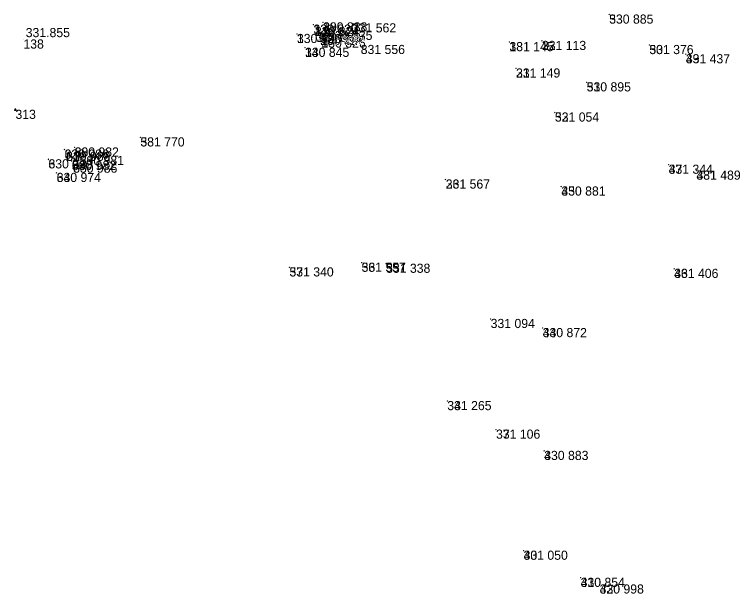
# Model space of a CAD drawing. Extents: x -829398 to -819400, y -1074439 to -1067977.
# Drawn here: x -824591.9 to -824498.1, y -1070073.7 to -1069997.7 of the extents above; entities that cross this region are included whole.
import ezdxf

# ---------------------------------------------------------------- set-up
doc = ezdxf.new("R2010")
doc.units = 0
for name, color, linetype in [('Vrstva 60', 7, 'Continuous'), ('Vrstva 61', 7, 'Continuous'), ('Čísla bodů_doměření_2012', 7, 'Continuous')]:
    doc.layers.add(name, color=color, linetype=linetype)

# ---------------------------------------------------------------- blocks, each defined once
blk = doc.blocks.new('BOD')
at = {"layer": 'Čísla bodů_doměření_2012'}
for p, q in [((-0.15, 0), (0.15, 0)), ((0, -0.15), (0, 0.15))]:
    blk.add_line(p, q, dxfattribs=at)

msp = doc.modelspace()

# ---------------------------------------------------------------- linework, layer by layer
at = {"layer": 'Vrstva 60'}
for p, q in [((-824513.904, -1069997.799), (-824513.848, -1069997.744)), ((-824513.848, -1069997.799), (-824513.904, -1069997.744)), ((-824513.876, -1069997.771), (-824513.876, -1069997.771)), ((-824551.404, -1069998.819), (-824551.348, -1069998.765)), ((-824551.348, -1069998.819), (-824551.404, -1069998.765)), ((-824551.376, -1069998.792), (-824551.376, -1069998.792)), ((-824547.628, -1069998.947), (-824547.574, -1069998.891)), ((-824547.574, -1069998.947), (-824547.628, -1069998.891)), ((-824547.601, -1069998.919), (-824547.601, -1069998.919)), ((-824552.669, -1069999.119), (-824552.615, -1069999.063)), ((-824552.615, -1069999.119), (-824552.669, -1069999.063)), ((-824552.642, -1069999.091), (-824552.642, -1069999.091)), ((-824552.478, -1069999.423), (-824552.424, -1069999.367)), ((-824552.424, -1069999.423), (-824552.478, -1069999.367)), ((-824552.451, -1069999.395), (-824552.451, -1069999.395)), ((-824554.833, -1070000.343), (-824554.777, -1070000.288)), ((-824554.777, -1070000.343), (-824554.833, -1070000.288)), ((-824554.805, -1070000.315), (-824554.805, -1070000.315)), ((-824552.272, -1070000.21), (-824552.216, -1070000.154)), ((-824552.216, -1070000.21), (-824552.272, -1070000.154)), ((-824552.244, -1070000.182), (-824552.244, -1070000.182)), ((-824551.796, -1070000.599), (-824551.741, -1070000.543)), ((-824551.741, -1070000.599), (-824551.796, -1070000.543)), ((-824551.768, -1070000.571), (-824551.768, -1070000.571)), ((-824550.733, -1069999.934), (-824550.679, -1069999.88)), ((-824550.679, -1069999.934), (-824550.733, -1069999.88)), ((-824550.706, -1069999.907), (-824550.706, -1069999.907)), ((-824590.662, -1070001.041), (-824590.662, -1070001.041)), ((-824551.625, -1070000.943), (-824551.571, -1070000.887)), ((-824551.571, -1070000.943), (-824551.625, -1070000.887)), ((-824551.598, -1070000.915), (-824551.598, -1070000.915)), ((-824546.471, -1070001.782), (-824546.417, -1070001.727)), ((-824546.417, -1070001.782), (-824546.471, -1070001.727)), ((-824526.981, -1070001.407), (-824526.926, -1070001.352)), ((-824526.926, -1070001.407), (-824526.981, -1070001.352)), ((-824526.953, -1070001.379), (-824526.953, -1070001.379)), ((-824522.72, -1070001.257), (-824522.665, -1070001.201)), ((-824522.665, -1070001.257), (-824522.72, -1070001.201)), ((-824522.692, -1070001.229), (-824522.692, -1070001.229)), ((-824553.774, -1070002.16), (-824553.718, -1070002.105)), ((-824553.718, -1070002.16), (-824553.774, -1070002.105)), ((-824553.746, -1070002.133), (-824553.746, -1070002.133)), ((-824546.444, -1070001.755), (-824546.444, -1070001.755)), ((-824508.633, -1070001.792), (-824508.579, -1070001.737)), ((-824508.579, -1070001.792), (-824508.633, -1070001.737)), ((-824508.606, -1070001.764), (-824508.606, -1070001.764)), ((-824503.853, -1070003.003), (-824503.797, -1070002.948)), ((-824503.797, -1070003.003), (-824503.853, -1070002.948)), ((-824503.825, -1070002.975), (-824503.825, -1070002.975)), ((-824526.113, -1070004.866), (-824526.059, -1070004.811)), ((-824526.059, -1070004.866), (-824526.113, -1070004.811)), ((-824526.086, -1070004.838), (-824526.086, -1070004.838)), ((-824516.85, -1070006.684), (-824516.794, -1070006.63)), ((-824516.794, -1070006.684), (-824516.85, -1070006.63)), ((-824516.822, -1070006.657), (-824516.822, -1070006.657)), ((-824521.019, -1070010.645), (-824520.964, -1070010.59)), ((-824520.964, -1070010.645), (-824521.019, -1070010.59)), ((-824520.991, -1070010.617), (-824520.991, -1070010.617)), ((-824575.36, -1070013.907), (-824575.304, -1070013.852)), ((-824575.304, -1070013.907), (-824575.36, -1070013.852)), ((-824575.332, -1070013.879), (-824575.332, -1070013.879)), ((-824585.297, -1070015.508), (-824585.242, -1070015.453)), ((-824585.242, -1070015.508), (-824585.297, -1070015.453)), ((-824585.269, -1070015.48), (-824585.269, -1070015.48)), ((-824585.086, -1070015.798), (-824585.03, -1070015.742)), ((-824585.03, -1070015.798), (-824585.086, -1070015.742)), ((-824585.058, -1070015.77), (-824585.058, -1070015.77)), ((-824583.978, -1070015.231), (-824583.924, -1070015.176)), ((-824583.924, -1070015.231), (-824583.978, -1070015.176)), ((-824583.951, -1070015.204), (-824583.951, -1070015.204)), ((-824587.407, -1070016.782), (-824587.351, -1070016.727)), ((-824587.351, -1070016.782), (-824587.407, -1070016.727)), ((-824583.312, -1070016.335), (-824583.257, -1070016.279)), ((-824583.257, -1070016.335), (-824583.312, -1070016.279)), ((-824583.284, -1070016.307), (-824583.284, -1070016.307)), ((-824587.379, -1070016.755), (-824587.379, -1070016.755)), ((-824584.346, -1070017), (-824584.292, -1070016.945)), ((-824584.292, -1070017), (-824584.346, -1070016.945)), ((-824584.319, -1070016.972), (-824584.319, -1070016.972)), ((-824584.177, -1070017.348), (-824584.123, -1070017.293)), ((-824584.123, -1070017.348), (-824584.177, -1070017.293)), ((-824584.15, -1070017.32), (-824584.15, -1070017.32)), ((-824506.103, -1070017.488), (-824506.047, -1070017.433)), ((-824506.047, -1070017.488), (-824506.103, -1070017.433)), ((-824506.075, -1070017.461), (-824506.075, -1070017.461)), ((-824586.329, -1070018.568), (-824586.275, -1070018.512)), ((-824586.275, -1070018.568), (-824586.329, -1070018.512)), ((-824586.302, -1070018.54), (-824586.302, -1070018.54)), ((-824502.464, -1070018.268), (-824502.409, -1070018.212)), ((-824502.409, -1070018.268), (-824502.464, -1070018.212)), ((-824502.436, -1070018.24), (-824502.436, -1070018.24)), ((-824535.324, -1070019.434), (-824535.269, -1070019.38)), ((-824535.269, -1070019.434), (-824535.324, -1070019.38)), ((-824535.296, -1070019.407), (-824535.296, -1070019.407)), ((-824520.174, -1070020.35), (-824520.118, -1070020.295)), ((-824520.118, -1070020.35), (-824520.174, -1070020.295)), ((-824520.146, -1070020.322), (-824520.146, -1070020.322)), ((-824546.358, -1070030.346), (-824546.304, -1070030.291)), ((-824546.304, -1070030.346), (-824546.358, -1070030.291)), ((-824546.331, -1070030.318), (-824546.331, -1070030.318)), ((-824543.145, -1070030.477), (-824543.091, -1070030.421)), ((-824543.091, -1070030.477), (-824543.145, -1070030.421)), ((-824543.118, -1070030.449), (-824543.118, -1070030.449)), ((-824555.816, -1070030.958), (-824555.76, -1070030.902)), ((-824555.76, -1070030.958), (-824555.816, -1070030.902)), ((-824555.788, -1070030.93), (-824555.788, -1070030.93)), ((-824505.38, -1070031.152), (-824505.326, -1070031.097)), ((-824505.326, -1070031.152), (-824505.38, -1070031.097)), ((-824505.353, -1070031.124), (-824505.353, -1070031.124)), ((-824529.442, -1070037.72), (-824529.387, -1070037.664)), ((-824529.387, -1070037.72), (-824529.442, -1070037.664)), ((-824529.414, -1070037.692), (-824529.414, -1070037.692)), ((-824522.618, -1070038.917), (-824522.562, -1070038.862)), ((-824522.562, -1070038.917), (-824522.618, -1070038.862)), ((-824522.59, -1070038.889), (-824522.59, -1070038.889)), ((-824535.125, -1070048.489), (-824535.071, -1070048.434)), ((-824535.071, -1070048.489), (-824535.125, -1070048.434)), ((-824535.098, -1070048.462), (-824535.098, -1070048.462)), ((-824528.735, -1070052.234), (-824528.679, -1070052.178)), ((-824528.679, -1070052.234), (-824528.735, -1070052.178)), ((-824528.707, -1070052.206), (-824528.707, -1070052.206)), ((-824522.417, -1070055.028), (-824522.363, -1070054.972)), ((-824522.363, -1070055.028), (-824522.417, -1070054.972)), ((-824522.39, -1070055), (-824522.39, -1070055)), ((-824525.123, -1070068.113), (-824525.069, -1070068.058)), ((-824525.069, -1070068.113), (-824525.123, -1070068.058)), ((-824525.096, -1070068.085), (-824525.096, -1070068.085)), ((-824517.643, -1070071.671), (-824517.588, -1070071.615)), ((-824517.588, -1070071.671), (-824517.643, -1070071.615)), ((-824517.615, -1070071.643), (-824517.615, -1070071.643)), ((-824515.152, -1070072.545), (-824515.098, -1070072.489)), ((-824515.098, -1070072.545), (-824515.152, -1070072.489)), ((-824515.125, -1070072.517), (-824515.125, -1070072.517))]:
    msp.add_line(p, q, dxfattribs=at)

# ---------------------------------------------------------------- block references
msp.add_blockref('BOD', (-824591.708, -1070010.265), dxfattribs=at)

# ---------------------------------------------------------------- texts
for s, p in [('53', (-824513.876, -1069998.971)), ('10', (-824551.376, -1069999.992)), ('7', (-824547.601, -1070000.119)), ('12', (-824552.642, -1070000.291)), ('11', (-824552.451, -1070000.595)), ('13', (-824554.805, -1070001.515)), ('17', (-824552.244, -1070001.382)), ('16', (-824551.768, -1070001.771)), ('9', (-824550.706, -1070001.107)), ('138', (-824590.662, -1070002.241)), ('15', (-824551.598, -1070002.115)), ('18', (-824526.953, -1070002.579)), ('22', (-824522.692, -1070002.429)), ('14', (-824553.746, -1070003.333)), ('8', (-824546.444, -1070002.955)), ('50', (-824508.606, -1070002.964)), ('49', (-824503.825, -1070004.175)), ('21', (-824526.086, -1070006.038)), ('51', (-824516.822, -1070007.857)), ('313', (-824591.708, -1070011.465)), ('52', (-824520.991, -1070011.817)), ('58', (-824575.332, -1070015.079)), ('62', (-824585.269, -1070016.68)), ('61', (-824585.058, -1070016.97)), ('60', (-824583.951, -1070016.404)), ('63', (-824587.379, -1070017.955)), ('59', (-824583.284, -1070017.507)), ('66', (-824584.319, -1070018.172)), ('65', (-824584.15, -1070018.52)), ('47', (-824506.075, -1070018.661)), ('64', (-824586.302, -1070019.74)), ('48', (-824502.436, -1070019.44)), ('26', (-824535.296, -1070020.607)), ('45', (-824520.146, -1070021.522)), ('56', (-824546.331, -1070031.518)), ('55', (-824543.118, -1070031.649)), ('57', (-824555.788, -1070032.13)), ('46', (-824505.353, -1070032.324)), ('33', (-824529.414, -1070038.892)), ('44', (-824522.59, -1070040.089)), ('34', (-824535.098, -1070049.662)), ('37', (-824528.707, -1070053.406)), ('43', (-824522.39, -1070056.2)), ('40', (-824525.096, -1070069.285)), ('41', (-824517.615, -1070072.843)), ('42', (-824515.125, -1070073.717))]:
    msp.add_text(s, height=1.2, dxfattribs=at).set_placement(p)
at = {"layer": 'Vrstva 61'}
for s, p in [('330 885', (-824513.876, -1069998.971)), ('330 838', (-824551.376, -1069999.992)), ('331 562', (-824547.601, -1070000.119)), ('331.855', (-824590.362, -1070000.741)), ('330 820', (-824552.642, -1070000.291)), ('330 824', (-824552.451, -1070000.595)), ('330 836', (-824554.805, -1070001.515)), ('329 838', (-824552.244, -1070001.382)), ('330 827', (-824551.768, -1070001.771)), ('330 835', (-824550.706, -1070001.107)), ('330 826', (-824551.598, -1070002.115)), ('331 145', (-824526.953, -1070002.579)), ('331 113', (-824522.692, -1070002.429)), ('330 845', (-824553.746, -1070003.333)), ('331 556', (-824546.444, -1070002.955)), ('331 376', (-824508.606, -1070002.964)), ('331 437', (-824503.825, -1070004.175)), ('331 149', (-824526.086, -1070006.038)), ('330 895', (-824516.822, -1070007.857)), ('331 054', (-824520.991, -1070011.817)), ('331 770', (-824575.332, -1070015.079)), ('330 986', (-824585.269, -1070016.68)), ('330 989', (-824585.058, -1070016.97)), ('330 982', (-824583.951, -1070016.404)), ('330 979', (-824587.379, -1070017.955)), ('330 981', (-824583.284, -1070017.507)), ('330 982', (-824584.319, -1070018.172)), ('330 986', (-824584.15, -1070018.52)), ('331 344', (-824506.075, -1070018.661)), ('330 974', (-824586.302, -1070019.74)), ('331 489', (-824502.436, -1070019.44)), ('331 567', (-824535.296, -1070020.607)), ('330 881', (-824520.146, -1070021.522)), ('331 557', (-824546.331, -1070031.518)), ('331 338', (-824543.118, -1070031.649)), ('331 340', (-824555.788, -1070032.13)), ('331 406', (-824505.353, -1070032.324)), ('331 094', (-824529.414, -1070038.892)), ('330 872', (-824522.59, -1070040.089)), ('331 265', (-824535.098, -1070049.662)), ('331 106', (-824528.707, -1070053.406)), ('330 883', (-824522.39, -1070056.2)), ('331 050', (-824525.096, -1070069.285)), ('330 854', (-824517.615, -1070072.843)), ('330 998', (-824515.125, -1070073.717))]:
    msp.add_text(s, height=1.2, dxfattribs=at).set_placement(p)

doc.saveas('drawing.dxf')
